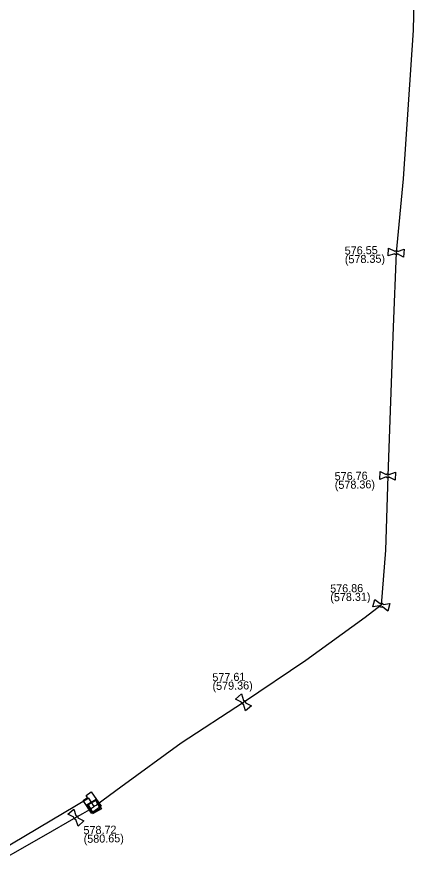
# Model space of a CAD drawing. Extents: x -643544 to -637295, y -1119190 to -1111715.
# Drawn here: x -642496.7 to -642432.8, y -1116736.4 to -1116598.6 of the extents above; entities that cross this region are included whole.
import ezdxf

# ---------------------------------------------------------------- set-up
doc = ezdxf.new("R2010")
doc.units = 0
for name, color, linetype in [('Default', 7, 'Continuous'), ('VP Lomový bod', 7, 'Continuous'), ('VP Lomový bod - popis', 7, 'Continuous'), ('VP Podzemní objekt - půdorys', 7, 'Continuous'), ('VP Řad', 7, 'Continuous'), ('VP Šachta', 7, 'Continuous')]:
    doc.layers.add(name, color=color, linetype=linetype)

msp = doc.modelspace()

# ---------------------------------------------------------------- linework, layer by layer
at = {"layer": 'Default'}
for points in [[(-642435.44, -1116636.74), (-642435.47, -1116636.78), (-642435.52, -1116636.8), (-642435.6, -1116636.84), (-642435.68, -1116636.83), (-642435.76, -1116636.83), (-642435.83, -1116636.78), (-642435.88, -1116636.75), (-642435.91, -1116636.71)], [(-642435.88, -1116636.3), (-642435.85, -1116636.26), (-642435.8, -1116636.24), (-642435.72, -1116636.2), (-642435.64, -1116636.21), (-642435.56, -1116636.21), (-642435.48, -1116636.26), (-642435.44, -1116636.29), (-642435.41, -1116636.33)], [(-642436.78, -1116672.69), (-642436.82, -1116672.73), (-642436.86, -1116672.76), (-642436.94, -1116672.8), (-642437.02, -1116672.79), (-642437.1, -1116672.79), (-642437.18, -1116672.74), (-642437.22, -1116672.72), (-642437.26, -1116672.67)], [(-642437.24, -1116672.27), (-642437.2, -1116672.23), (-642437.15, -1116672.2), (-642437.08, -1116672.16), (-642437, -1116672.17), (-642436.92, -1116672.17), (-642436.84, -1116672.22), (-642436.8, -1116672.24), (-642436.76, -1116672.29)], [(-642438.21, -1116693.06), (-642438.17, -1116693.03), (-642438.12, -1116693.02), (-642438.03, -1116693), (-642437.95, -1116693.02), (-642437.88, -1116693.04), (-642437.81, -1116693.1), (-642437.78, -1116693.14), (-642437.76, -1116693.19)], [(-642437.87, -1116693.58), (-642437.91, -1116693.61), (-642437.96, -1116693.62), (-642438.05, -1116693.64), (-642438.13, -1116693.62), (-642438.2, -1116693.6), (-642438.26, -1116693.54), (-642438.3, -1116693.5), (-642438.32, -1116693.45)], [(-642460.23, -1116709.29), (-642460.28, -1116709.29), (-642460.33, -1116709.28), (-642460.41, -1116709.25), (-642460.47, -1116709.18), (-642460.52, -1116709.12), (-642460.54, -1116709.04), (-642460.55, -1116708.99), (-642460.54, -1116708.93)], [(-642460.23, -1116708.67), (-642460.18, -1116708.67), (-642460.13, -1116708.69), (-642460.05, -1116708.71), (-642459.99, -1116708.78), (-642459.94, -1116708.84), (-642459.92, -1116708.92), (-642459.91, -1116708.98), (-642459.92, -1116709.03)], [(-642487.22, -1116727.85), (-642487.27, -1116727.85), (-642487.32, -1116727.84), (-642487.4, -1116727.81), (-642487.46, -1116727.74), (-642487.51, -1116727.68), (-642487.53, -1116727.6), (-642487.54, -1116727.55), (-642487.53, -1116727.49)], [(-642487.22, -1116727.23), (-642487.17, -1116727.23), (-642487.12, -1116727.25), (-642487.04, -1116727.27), (-642486.98, -1116727.34), (-642486.93, -1116727.4), (-642486.91, -1116727.48), (-642486.9, -1116727.54), (-642486.91, -1116727.59)]]:
    msp.add_open_spline(points, degree=3, dxfattribs=at)
at = {"layer": 'VP Lomový bod'}
for points in [[(-642435.91, -1116636.71), (-642436.95, -1116637.06), (-642436.86, -1116635.81), (-642435.88, -1116636.3)], [(-642434.37, -1116635.98), (-642434.46, -1116637.23), (-642435.44, -1116636.74)], [(-642435.41, -1116636.33), (-642434.37, -1116635.98)], [(-642437.26, -1116672.67), (-642438.29, -1116673.05), (-642438.23, -1116671.8), (-642437.24, -1116672.27)], [(-642435.73, -1116671.91), (-642435.79, -1116673.16), (-642436.78, -1116672.69)], [(-642436.76, -1116672.29), (-642435.73, -1116671.91)], [(-642438.32, -1116693.45), (-642439.41, -1116693.58), (-642439.07, -1116692.38), (-642438.21, -1116693.06)], [(-642436.67, -1116693.06), (-642437.01, -1116694.26), (-642437.87, -1116693.58)], [(-642437.76, -1116693.19), (-642436.67, -1116693.06)], [(-642460.54, -1116708.93), (-642461.52, -1116708.44), (-642460.57, -1116707.62), (-642460.23, -1116708.67)], [(-642458.94, -1116709.52), (-642459.89, -1116710.34), (-642460.23, -1116709.29)], [(-642459.92, -1116709.03), (-642458.94, -1116709.52)], [(-642487.53, -1116727.49), (-642488.51, -1116727), (-642487.56, -1116726.18), (-642487.22, -1116727.23)], [(-642486.91, -1116727.59), (-642485.93, -1116728.08)], [(-642485.93, -1116728.08), (-642486.88, -1116728.9), (-642487.22, -1116727.85)]]:
    msp.add_lwpolyline(points, dxfattribs=at)
at = {"layer": 'VP Podzemní objekt - půdorys'}
msp.add_lwpolyline([(-642486.03, -1116724.81), (-642485.34, -1116724.29), (-642485.56, -1116723.96), (-642484.77, -1116723.39), (-642483.15, -1116725.71), (-642484.72, -1116726.81)], close=True, dxfattribs=at)
at = {"layer": 'VP Řad'}
for points in [[(-642432.79, -1116595.88), (-642432.88, -1116600.71), (-642433.69, -1116612.68), (-642434.49, -1116624.61), (-642435.66, -1116636.52), (-642436.11, -1116648.51), (-642437.01, -1116672.48), (-642437.35, -1116684.48), (-642438.04, -1116693.32), (-642440.61, -1116695.3), (-642450.18, -1116702.26), (-642460.23, -1116708.98), (-642470.28, -1116715.57), (-642479.98, -1116722.63), (-642483.83, -1116725.48), (-642483.97, -1116725.58), (-642484.11, -1116725.67), (-642484.26, -1116725.78), (-642484.41, -1116725.88), (-642484.69, -1116726.08), (-642484.75, -1116726.12), (-642485.05, -1116726.31), (-642486.14, -1116726.93), (-642487.22, -1116727.54), (-642492.45, -1116730.51), (-642502.85, -1116736.45)], [(-642484.26, -1116725.78), (-642484.78, -1116724.99), (-642485.16, -1116724.4), (-642501.64, -1116734.16), (-642519.17, -1116725.82), (-642530.94, -1116719.4), (-642539.71, -1116710.7), (-642544.92, -1116705.55), (-642545.58, -1116704.89), (-642556.93, -1116691.99), (-642562.88, -1116683.46), (-642574.67, -1116664.28)]]:
    msp.add_lwpolyline(points, dxfattribs=at)
at = {"layer": 'VP Šachta'}
for points in [[(-642483.96, -1116724.6), (-642483.09, -1116726.11), (-642484.56, -1116726.96), (-642485.43, -1116725.45), (-642483.96, -1116724.6)], [(-642485.23, -1116725.51), (-642484.5, -1116726.76), (-642483.29, -1116726.06), (-642484.01, -1116724.8), (-642485.23, -1116725.51)]]:
    msp.add_lwpolyline(points, dxfattribs=at)

# ---------------------------------------------------------------- texts
at = {"layer": 'VP Lomový bod - popis'}
for s, p in [('576.55', (-642443.92, -1116636.85)), ('(578.35)', (-642443.9, -1116638.25)), ('576.76', (-642445.54, -1116673.2)), ('(578.36)', (-642445.52, -1116674.6)), ('576.86', (-642446.26, -1116691.3)), ('(578.31)', (-642446.24, -1116692.7)), ('577.61', (-642465.23, -1116705.59)), ('(579.36)', (-642465.21, -1116706.99)), ('578.72', (-642485.99, -1116730.22)), ('(580.65)', (-642485.96, -1116731.62))]:
    msp.add_text(s, height=1.3, rotation=1, dxfattribs=at).set_placement(p)

doc.saveas('drawing.dxf')
